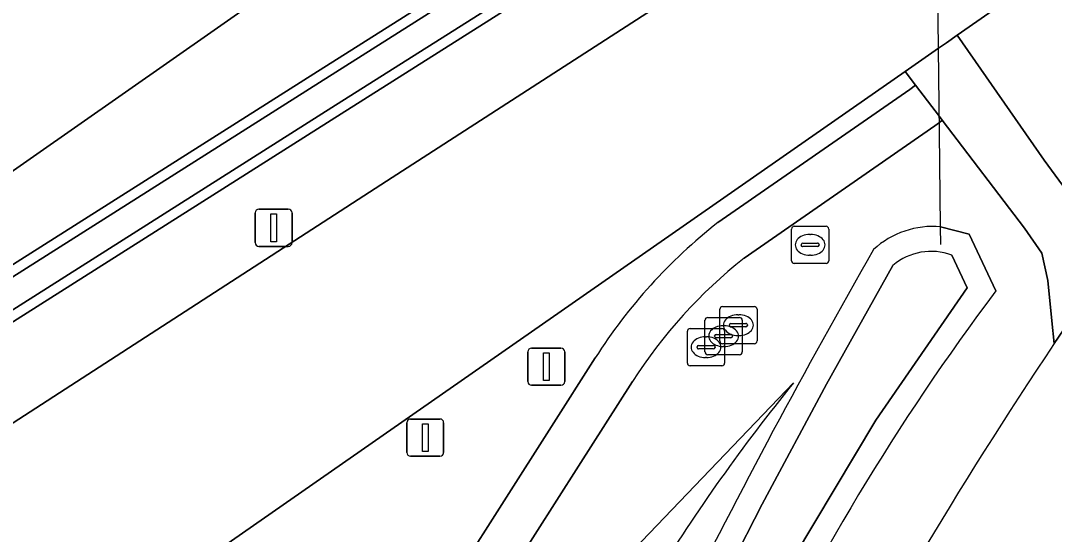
# Model space of a CAD drawing. Extents: x 155018 to 156648, y 383979 to 385733.
# Drawn here: x 155748.23 to 155776, y 384151.85 to 384165.65 of the extents above; entities that cross this region are included whole.
import ezdxf

# ---------------------------------------------------------------- set-up
doc = ezdxf.new("R2010")
doc.units = 0
for name, color, linetype in [('IMGEO_Berm_groen', 7, 'Continuous'), ('IMGEO_Duiker', 7, 'Continuous'), ('IMGEO_Erf', 7, 'Continuous'), ('IMGEO_Groenvoorziening', 7, 'Continuous'), ('IMGEO_Kolk', 7, 'Continuous'), ('IMGEO_Lichtmast', 7, 'Continuous'), ('IMGEO_Oever', 7, 'Continuous'), ('IMGEO_Rijbaan_lokaal_gesloten', 7, 'Continuous'), ('IMGEO_Rijbaan_regionaal_gesloten', 7, 'Continuous'), ('IMGEO_Rioolput', 7, 'Continuous'), ('IMGEO_Verkeersbordpaal', 7, 'Continuous'), ('IMGEO_Verkeerseiland_groen', 7, 'Continuous'), ('IMGEO_Voetpad_halfverhard', 7, 'Continuous'), ('IMGEO_Waterloop', 7, 'Continuous')]:
    doc.layers.add(name, color=color, linetype=linetype)

msp = doc.modelspace()

# ---------------------------------------------------------------- linework, layer by layer
at = {"layer": 'IMGEO_Berm_groen'}
for points in [[(155776.004, 384156.979), (155775.941, 384157.583), (155775.827, 384158.667), (155775.671, 384159.408), (155775.205, 384160.077), (155772.993, 384162.976), (155772.918, 384162.918), (155772.794, 384162.824), (155767.668, 384159.271)], [(155772.95, 384160.115), (155773.714, 384159.918), (155774.434, 384158.392)], [(155726.381, 384056.744), (155725.876, 384063.479), (155724.805, 384073.381), (155724.391, 384082.583), (155724.818, 384089.971), (155725.678, 384095.915), (155726.613, 384098.573), (155728.876, 384102.843), (155735.976, 384112.625), (155749.933, 384131.855), (155760.641, 384147.193), (155764.719, 384151.453), (155768.998, 384155.923)], [(155764.669, 384155.953), (155763.22, 384153.678), (155759.726, 384148.197), (155755.679, 384142.378), (155751.33, 384136.219), (155743.019, 384124.824), (155733.713, 384112.596), (155728.82, 384106.885), (155726.526, 384104.053), (155724.761, 384095.841)]]:
    msp.add_lwpolyline(points, dxfattribs=at)
for centre, radius, start, end in [((155772.743, 384157.761), 2.363, 84.9846, 132.4756), ((155942.148, 384061.618), 197.034, 150.21165, 153.44706), ((155775.967, 384148.756), 13.395, 128.2809, 147.5009), ((155826.473, 384119.345), 65.059, 143.11707, 154.75277), ((155876.155, 384089.715), 120.643, 146.11392, 152.68351), ((155809.088, 384123.472), 51.578, 141.0114, 148.2134)]:
    msp.add_arc(centre, radius, start, end, dxfattribs=at)
at = {"layer": 'IMGEO_Duiker'}
msp.add_lwpolyline([(155772.956, 384159.634), (155772.95, 384160.115), (155772.921, 384162.648), (155772.894, 384164.911), (155772.824, 384170.881), (155772.78, 384174.578), (155772.778, 384174.761)], dxfattribs=at)
at = {"layer": 'IMGEO_Erf'}
msp.add_arc((155880.246, 384090.791), 117.44, 146.26702, 155.80334, dxfattribs=at)
at = {"layer": 'IMGEO_Groenvoorziening'}
for points in [[(155731.264, 384149.901), (155754.715, 384166.298), (155764.223, 384172.947), (155752.774, 384169.178), (155741.523, 384165.474), (155722.174, 384159.628), (155720.649, 384166.045), (155686.456, 384149.34), (155679.902, 384146.037), (155668.868, 384140.475), (155650.474, 384129.095), (155650.335, 384129.106), (155650.196, 384129.121), (155650.057, 384129.138), (155634.286, 384130.76), (155629.826, 384136.24), (155623.899, 384149.049), (155624.516, 384158.91)], [(155676.685, 384110.755), (155685.604, 384117.132), (155710.893, 384134.618), (155744.245, 384156.708), (155756.113, 384164.223), (155765.917, 384170.431), (155764.223, 384172.947), (155754.715, 384166.298), (155731.264, 384149.901), (155701.818, 384130.337), (155675.325, 384111.839)], [(155715.871, 384133.473), (155744.011, 384152.251), (155758.06, 384161.335), (155768.287, 384167.948), (155768.446, 384169.258), (155768.28, 384169.927), (155768.108, 384170.221), (155766.657, 384169.361), (155756.84, 384163.144), (155744.952, 384155.617), (155711.623, 384133.542), (155686.35, 384116.067), (155677.436, 384109.694)], [(155766.963, 384160.225), (155772.118, 384163.799), (155772.275, 384163.918), (155771.995, 384164.285), (155761.158, 384156.738), (155738.649, 384141.064), (155709.943, 384121.216), (155661.363, 384087.135), (155655.933, 384083.191)], [(155701.124, 384076.084), (155708.208, 384085.421), (155719.871, 384099.297), (155723.158, 384102.492), (155727.863, 384107.591), (155732.791, 384113.343), (155742.066, 384125.53), (155750.367, 384136.911), (155758.739, 384148.855), (155762.497, 384154.751), (155763.669, 384156.59)], [(155768.998, 384155.923), (155764.719, 384151.453), (155760.641, 384147.193), (155749.933, 384131.855), (155735.976, 384112.625), (155742.117, 384082.439), (155762.225, 384035.043), (155753.408, 384017.919)]]:
    msp.add_lwpolyline(points, dxfattribs=at)
for centre, radius, start, end in [((155775.966, 384148.757), 14.58, 128.1327, 147.5022), ((155809.088, 384123.472), 51.578, 141.0114, 148.2134)]:
    msp.add_arc(centre, radius, start, end, dxfattribs=at)
at = {"layer": 'IMGEO_Kolk'}
for p, q in [((155767.015, 384157.045), (155767.015, 384157.897)), ((155767.09, 384157.971), (155767.942, 384157.971)), ((155768.016, 384157.897), (155768.016, 384157.045)), ((155766.618, 384156.751), (155766.618, 384157.603)), ((155766.693, 384157.677), (155767.545, 384157.677)), ((155767.317, 384157.514), (155767.715, 384157.514)), ((155767.503, 384157.751), (155767.528, 384157.751)), ((155767.619, 384157.603), (155767.619, 384156.751)), ((155766.145, 384156.453), (155766.145, 384157.305)), ((155766.22, 384157.379), (155767.072, 384157.379)), ((155767.106, 384157.457), (155767.131, 384157.457)), ((155767.146, 384157.305), (155767.146, 384156.453)), ((155767.274, 384157.465), (155767.274, 384157.477)), ((155767.712, 384157.428), (155767.314, 384157.428)), ((155767.758, 384157.477), (155767.758, 384157.465)), ((155766.633, 384157.159), (155766.658, 384157.159)), ((155766.877, 384157.171), (155766.877, 384157.183)), ((155767.315, 384157.134), (155766.917, 384157.134)), ((155766.92, 384157.22), (155767.318, 384157.22)), ((155767.942, 384156.971), (155767.09, 384156.971)), ((155767.361, 384157.183), (155767.361, 384157.171)), ((155767.526, 384157.191), (155767.501, 384157.191)), ((155766.404, 384156.873), (155766.404, 384156.885)), ((155766.842, 384156.836), (155766.444, 384156.836)), ((155766.447, 384156.922), (155766.845, 384156.922)), ((155766.888, 384156.885), (155766.888, 384156.873)), ((155767.129, 384156.897), (155767.104, 384156.897)), ((155766.656, 384156.599), (155766.631, 384156.599)), ((155767.545, 384156.677), (155766.693, 384156.677)), ((155767.072, 384156.379), (155766.22, 384156.379))]:
    msp.add_line(p, q, dxfattribs=at)
for points in [[(155767.015, 384157.045), (155767.015, 384157.897)], [(155767.09, 384157.971), (155767.942, 384157.971)], [(155768.016, 384157.897), (155768.016, 384157.045)], [(155766.618, 384156.751), (155766.618, 384157.603)], [(155766.693, 384157.677), (155767.545, 384157.677)], [(155767.619, 384157.603), (155767.619, 384156.751)], [(155766.145, 384156.453), (155766.145, 384157.305)], [(155766.22, 384157.379), (155767.072, 384157.379)], [(155767.146, 384157.305), (155767.146, 384156.453)], [(155767.942, 384156.971), (155767.09, 384156.971)], [(155767.545, 384156.677), (155766.693, 384156.677)], [(155767.072, 384156.379), (155766.22, 384156.379)]]:
    msp.add_lwpolyline(points, dxfattribs=at)
for centre, radius, start, end in [((155767.092, 384157.895), 0.0765, 91.552, 178.448), ((155767.092, 384157.895), 0.0765, 91.552, 178.448), ((155767.94, 384157.895), 0.0765, 1.552, 88.448), ((155767.94, 384157.895), 0.0765, 1.552, 88.448), ((155766.695, 384157.601), 0.0765, 91.552, 178.448), ((155766.695, 384157.601), 0.0765, 91.552, 178.448), ((155767.314, 384157.474), 0.0403, 85.8775, 175.7526), ((155767.543, 384157.601), 0.0765, 1.552, 88.448), ((155767.543, 384157.601), 0.0765, 1.552, 88.448), ((155767.719, 384157.476), 0.0386, 1.7309, 96.639), ((155766.222, 384157.303), 0.0765, 91.552, 178.448), ((155766.222, 384157.303), 0.0765, 91.552, 178.448), ((155767.07, 384157.303), 0.0765, 1.552, 88.448), ((155767.07, 384157.303), 0.0765, 1.552, 88.448), ((155767.311, 384157.464), 0.0366, 178.938, 274.7102), ((155767.715, 384157.471), 0.043, 264.8664, 352.4533), ((155766.917, 384157.18), 0.0403, 85.8775, 175.7526), ((155766.914, 384157.17), 0.0366, 178.938, 274.7102), ((155767.092, 384157.047), 0.0765, 181.552, 268.448), ((155767.092, 384157.047), 0.0765, 181.552, 268.448), ((155767.318, 384157.177), 0.043, 264.8664, 352.4533), ((155767.322, 384157.182), 0.0386, 1.7309, 96.639), ((155767.94, 384157.047), 0.0765, 271.552, 358.448), ((155767.94, 384157.047), 0.0765, 271.552, 358.448), ((155766.444, 384156.882), 0.0403, 85.8775, 175.7526), ((155766.441, 384156.872), 0.0366, 178.938, 274.7102), ((155766.695, 384156.753), 0.0765, 181.552, 268.448), ((155766.695, 384156.753), 0.0765, 181.552, 268.448), ((155766.845, 384156.879), 0.043, 264.8664, 352.4533), ((155766.849, 384156.884), 0.0386, 1.7309, 96.639), ((155767.543, 384156.753), 0.0765, 271.552, 358.448), ((155767.543, 384156.753), 0.0765, 271.552, 358.448), ((155766.222, 384156.455), 0.0765, 181.552, 268.448), ((155766.222, 384156.455), 0.0765, 181.552, 268.448), ((155767.07, 384156.455), 0.0765, 271.552, 358.448), ((155767.07, 384156.455), 0.0765, 271.552, 358.448)]:
    msp.add_arc(centre, radius, start, end, dxfattribs=at)
for centre, major_axis, ratio, start_param, end_param in [((155767.502, 384157.471), (-0.387, 0.002), 0.722429, 4.712389, 7.853982), ((155767.527, 384157.471), (-0.39, 0.002), 0.717154, 1.570796, 4.712389), ((155767.105, 384157.177), (-0.387, 0.002), 0.722429, 4.712389, 7.853982), ((155767.13, 384157.177), (-0.39, 0.002), 0.717154, 1.570796, 4.712389), ((155766.632, 384156.879), (-0.387, 0.002), 0.722429, 4.712389, 7.853982), ((155766.657, 384156.879), (-0.39, 0.002), 0.717154, 1.570796, 4.712389)]:
    msp.add_ellipse(centre, major_axis=major_axis, ratio=ratio, start_param=start_param, end_param=end_param, dxfattribs=at)
at = {"layer": 'IMGEO_Lichtmast'}
for p, q in [((155761.859, 384155.955), (155761.859, 384156.755)), ((155761.859, 384156.755), (155761.859, 384155.955)), ((155761.959, 384156.855), (155762.749, 384156.855)), ((155762.749, 384156.855), (155761.959, 384156.855)), ((155762.849, 384156.755), (155762.849, 384155.955)), ((155762.849, 384155.955), (155762.849, 384156.755)), ((155762.749, 384155.855), (155761.959, 384155.855)), ((155761.959, 384155.855), (155762.749, 384155.855))]:
    msp.add_line(p, q, dxfattribs=at)
msp.add_lwpolyline([(155762.279, 384156.73), (155762.429, 384156.73), (155762.429, 384155.98), (155762.279, 384155.98), (155762.279, 384156.73)], dxfattribs=at)
for centre, start, end in [((155761.959, 384156.755), 90, 180), ((155761.959, 384156.755), 90, 180), ((155762.749, 384156.755), 0, 90), ((155762.749, 384156.755), 360, 90), ((155761.959, 384155.955), 180, 270), ((155761.959, 384155.955), 180, 270), ((155762.749, 384155.955), 270, 0), ((155762.749, 384155.955), 270, 0)]:
    msp.add_arc(centre, 0.1, start, end, dxfattribs=at)
at = {"layer": 'IMGEO_Oever'}
for points in [[(155765.917, 384170.431), (155756.113, 384164.223), (155744.245, 384156.708), (155710.893, 384134.618), (155685.604, 384117.132), (155676.685, 384110.755)], [(155744.395, 384156.477), (155756.26, 384163.99), (155766.07, 384170.202), (155766.126, 384170.235)], [(155766.504, 384169.59), (155756.693, 384163.377), (155744.802, 384155.848)], [(155744.952, 384155.617), (155756.84, 384163.144), (155766.657, 384169.361)], [(155774.434, 384158.392), (155773.714, 384159.918), (155772.95, 384160.115)], [(155773.246, 384159.353), (155773.663, 384158.469), (155771.21, 384154.92), (155768.995, 384151.217), (155767.027, 384147.377), (155766.403, 384146.014), (155765.81, 384144.637), (155765.248, 384143.246), (155764.937, 384142.839), (155764.476, 384141.767), (155760.313, 384132.409), (155758.454, 384126.609), (155756.844, 384120.735), (155755.486, 384114.797), (155753.96, 384107.022), (155753.174, 384099.138), (155753.134, 384091.214), (155753.842, 384083.323), (155755.087, 384075.601), (155757.026, 384068.024), (155759.642, 384060.653), (155762.914, 384053.548), (155766.38, 384047.479), (155770.651, 384040.242)], [(155756.414, 384067.826), (155754.459, 384075.462), (155753.203, 384083.242), (155752.491, 384091.19), (155752.531, 384099.169), (155753.322, 384107.109), (155754.858, 384114.94), (155756.219, 384120.891), (155757.833, 384126.779), (155759.696, 384132.594), (155763.375, 384141.862), (155763.85, 384142.995), (155763.978, 384143.77), (155765.11, 384146.583), (155765.565, 384147.525), (155766.025, 384148.464), (155766.49, 384149.4), (155768.156, 384152.658), (155769.882, 384155.883), (155771.669, 384159.077)]]:
    msp.add_lwpolyline(points, dxfattribs=at)
for centre, radius, start, end in [((155772.743, 384157.761), 2.363, 84.9846, 132.4756), ((155942.148, 384061.618), 197.034, 150.21165, 153.44706), ((155772.694, 384157.866), 1.587, 69.6259, 130.2284), ((155826.473, 384119.345), 65.059, 143.11707, 154.75277)]:
    msp.add_arc(centre, radius, start, end, dxfattribs=at)
at = {"layer": 'IMGEO_Rijbaan_lokaal_gesloten'}
msp.add_lwpolyline([(155776.985, 384158.418), (155776.004, 384156.979)], dxfattribs=at)
for centre, radius, start, end in [((155876.155, 384089.715), 120.643, 146.11392, 152.68351), ((155880.246, 384090.791), 117.44, 146.26702, 155.80334)]:
    msp.add_arc(centre, radius, start, end, dxfattribs=at)
at = {"layer": 'IMGEO_Rijbaan_regionaal_gesloten'}
for points in [[(155812.834, 384196.55), (155781.333, 384176.383), (155772.824, 384170.881), (155771.374, 384169.943), (155770.262, 384169.224), (155769.282, 384168.591), (155768.287, 384167.948), (155758.06, 384161.335), (155744.011, 384152.251), (155715.871, 384133.473)], [(155655.933, 384083.191), (155661.363, 384087.135), (155709.943, 384121.216), (155738.649, 384141.064), (155761.158, 384156.738), (155771.995, 384164.285), (155772.894, 384164.911), (155773.106, 384165.058), (155773.393, 384165.258), (155778.383, 384168.733), (155790.986, 384177.14), (155802.951, 384179.446)]]:
    msp.add_lwpolyline(points, dxfattribs=at)
at = {"layer": 'IMGEO_Rioolput'}
for p, q in [((155768.943, 384159.201), (155768.943, 384160.053)), ((155769.018, 384160.127), (155769.87, 384160.127)), ((155769.944, 384160.053), (155769.944, 384159.201)), ((155769.431, 384159.907), (155769.456, 384159.907)), ((155769.202, 384159.621), (155769.202, 384159.633)), ((155769.64, 384159.584), (155769.242, 384159.584)), ((155769.245, 384159.67), (155769.643, 384159.67)), ((155769.686, 384159.633), (155769.686, 384159.621)), ((155769.454, 384159.347), (155769.429, 384159.347)), ((155769.87, 384159.127), (155769.018, 384159.127))]:
    msp.add_line(p, q, dxfattribs=at)
for points in [[(155768.943, 384159.201), (155768.943, 384160.053)], [(155769.018, 384160.127), (155769.87, 384160.127)], [(155769.944, 384160.053), (155769.944, 384159.201)], [(155769.87, 384159.127), (155769.018, 384159.127)]]:
    msp.add_lwpolyline(points, dxfattribs=at)
for centre, radius, start, end in [((155769.02, 384160.051), 0.0765, 91.552, 178.448), ((155769.02, 384160.051), 0.0765, 91.552, 178.448), ((155769.868, 384160.051), 0.0765, 1.552, 88.448), ((155769.868, 384160.051), 0.0765, 1.552, 88.448), ((155769.242, 384159.63), 0.0403, 85.8775, 175.7526), ((155769.239, 384159.62), 0.0366, 178.938, 274.7102), ((155769.643, 384159.627), 0.043, 264.8664, 352.4533), ((155769.647, 384159.632), 0.0386, 1.7309, 96.639), ((155769.02, 384159.203), 0.0765, 181.552, 268.448), ((155769.02, 384159.203), 0.0765, 181.552, 268.448), ((155769.868, 384159.203), 0.0765, 271.552, 358.448), ((155769.868, 384159.203), 0.0765, 271.552, 358.448)]:
    msp.add_arc(centre, radius, start, end, dxfattribs=at)
for centre, major_axis, ratio, start_param, end_param in [((155769.43, 384159.627), (-0.387, 0.002), 0.722429, 4.712389, 7.853982), ((155769.455, 384159.627), (-0.39, 0.002), 0.717154, 1.570796, 4.712389)]:
    msp.add_ellipse(centre, major_axis=major_axis, ratio=ratio, start_param=start_param, end_param=end_param, dxfattribs=at)
at = {"layer": 'IMGEO_Verkeersbordpaal'}
for p, q in [((155754.633, 384160.587), (155755.423, 384160.587)), ((155755.423, 384160.587), (155754.633, 384160.587)), ((155754.533, 384159.687), (155754.533, 384160.487)), ((155754.533, 384160.487), (155754.533, 384159.687)), ((155755.523, 384160.487), (155755.523, 384159.687)), ((155755.523, 384159.687), (155755.523, 384160.487)), ((155755.423, 384159.587), (155754.633, 384159.587)), ((155754.633, 384159.587), (155755.423, 384159.587)), ((155758.606, 384154.048), (155758.606, 384154.848)), ((155758.606, 384154.848), (155758.606, 384154.048)), ((155758.706, 384154.948), (155759.496, 384154.948)), ((155759.496, 384154.948), (155758.706, 384154.948)), ((155759.596, 384154.848), (155759.596, 384154.048)), ((155759.596, 384154.048), (155759.596, 384154.848)), ((155759.496, 384153.948), (155758.706, 384153.948)), ((155758.706, 384153.948), (155759.496, 384153.948))]:
    msp.add_line(p, q, dxfattribs=at)
for points in [[(155754.953, 384160.462), (155755.103, 384160.462), (155755.103, 384159.712), (155754.953, 384159.712), (155754.953, 384160.462)], [(155759.026, 384154.823), (155759.176, 384154.823), (155759.176, 384154.073), (155759.026, 384154.073), (155759.026, 384154.823)]]:
    msp.add_lwpolyline(points, dxfattribs=at)
for centre, start, end in [((155754.633, 384160.487), 90, 180), ((155754.633, 384160.487), 90, 180), ((155755.423, 384160.487), 0, 90), ((155755.423, 384160.487), 360, 90), ((155754.633, 384159.687), 180, 270), ((155754.633, 384159.687), 180, 270), ((155755.423, 384159.687), 270, 0), ((155755.423, 384159.687), 270, 0), ((155758.706, 384154.848), 90, 180), ((155758.706, 384154.848), 90, 180), ((155759.496, 384154.848), 0, 90), ((155759.496, 384154.848), 360, 90), ((155758.706, 384154.048), 180, 270), ((155758.706, 384154.048), 180, 270), ((155759.496, 384154.048), 270, 0), ((155759.496, 384154.048), 270, 0)]:
    msp.add_arc(centre, 0.1, start, end, dxfattribs=at)
at = {"layer": 'IMGEO_Verkeerseiland_groen'}
msp.add_lwpolyline([(155790.986, 384177.14), (155778.383, 384168.733), (155773.393, 384165.258), (155775.731, 384161.902), (155776.841, 384160.388), (155777.283, 384160.079), (155778.175, 384160.106)], dxfattribs=at)
at = {"layer": 'IMGEO_Voetpad_halfverhard'}
for points in [[(155773.393, 384165.258), (155773.106, 384165.058), (155772.894, 384164.911), (155771.995, 384164.285), (155772.275, 384163.918), (155772.916, 384163.078), (155772.993, 384162.976), (155775.205, 384160.077), (155775.671, 384159.408), (155775.827, 384158.667), (155775.941, 384157.583), (155776.004, 384156.979), (155776.985, 384158.418)], [(155778.175, 384160.106), (155777.283, 384160.079), (155776.841, 384160.388), (155775.731, 384161.902), (155773.393, 384165.258)], [(155767.668, 384159.271), (155772.794, 384162.824), (155772.918, 384162.918), (155772.993, 384162.976), (155772.916, 384163.078), (155772.275, 384163.918), (155772.118, 384163.799), (155766.963, 384160.225)], [(155763.669, 384156.59), (155762.497, 384154.751), (155758.739, 384148.855), (155750.367, 384136.911), (155742.066, 384125.53), (155732.791, 384113.343), (155727.863, 384107.591), (155723.158, 384102.492), (155719.871, 384099.297), (155708.208, 384085.421), (155701.124, 384076.084)], [(155700.765, 384070.085), (155702.153, 384075.16), (155703.044, 384076.626), (155719.387, 384096.436), (155721.131, 384098.346), (155724.997, 384102.304), (155726.526, 384104.053), (155728.82, 384106.885), (155733.713, 384112.596), (155743.019, 384124.824), (155751.33, 384136.219), (155755.679, 384142.378), (155759.726, 384148.197), (155763.22, 384153.678), (155764.669, 384155.953)]]:
    msp.add_lwpolyline(points, dxfattribs=at)
for centre, radius, start, end in [((155775.966, 384148.757), 14.58, 128.1327, 147.5022), ((155775.967, 384148.756), 13.395, 128.2809, 147.5009)]:
    msp.add_arc(centre, radius, start, end, dxfattribs=at)
at = {"layer": 'IMGEO_Waterloop'}
for points in [[(155766.126, 384170.235), (155766.07, 384170.202), (155756.26, 384163.99), (155744.395, 384156.477)], [(155744.802, 384155.848), (155756.693, 384163.377), (155766.504, 384169.59)], [(155770.651, 384040.242), (155766.38, 384047.479), (155762.914, 384053.548), (155759.642, 384060.653), (155757.026, 384068.024), (155755.087, 384075.601), (155753.842, 384083.323), (155753.134, 384091.214), (155753.174, 384099.138), (155753.96, 384107.022), (155755.486, 384114.797), (155756.844, 384120.735), (155758.454, 384126.609), (155760.313, 384132.409), (155764.476, 384141.767), (155764.937, 384142.839), (155765.248, 384143.246), (155765.81, 384144.637), (155766.403, 384146.014), (155767.027, 384147.377), (155768.995, 384151.217), (155771.21, 384154.92), (155773.663, 384158.469), (155773.246, 384159.353)], [(155771.669, 384159.077), (155769.882, 384155.883), (155768.156, 384152.658), (155766.49, 384149.4), (155766.025, 384148.464), (155765.565, 384147.525), (155765.11, 384146.583), (155763.978, 384143.77), (155763.85, 384142.995), (155763.375, 384141.862), (155759.696, 384132.594), (155757.833, 384126.779), (155756.219, 384120.891), (155754.858, 384114.94), (155753.322, 384107.109), (155752.531, 384099.169), (155752.491, 384091.19), (155753.203, 384083.242), (155754.459, 384075.462), (155756.414, 384067.826)]]:
    msp.add_lwpolyline(points, dxfattribs=at)
msp.add_arc((155772.694, 384157.866), 1.587, 69.6259, 130.2284, dxfattribs=at)

doc.saveas('drawing.dxf')
